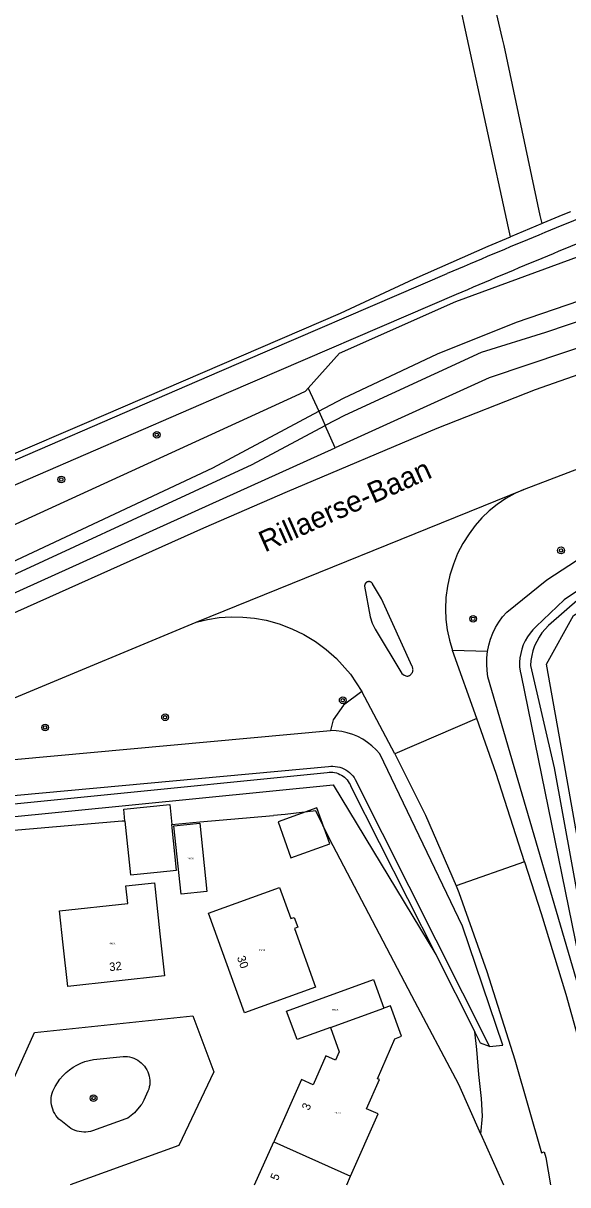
# Model space of a CAD drawing. Extents: x 132994 to 136000, y 393499 to 395512.
# Drawn here: x 133558.1 to 133622.7, y 393500 to 393637.8 of the extents above; entities that cross this region are included whole.
import ezdxf

# ---------------------------------------------------------------- set-up
doc = ezdxf.new("R2010")
doc.units = 0
for name, color, linetype in [('gg-anno-huisnummerreeks BGT', 7, 'Continuous'), ('gg-anno-openbare ruimte label', 7, 'Continuous'), ('gg-kwrk-kunstwerk niveau 01', 7, 'Continuous'), ('gt-symb-boom', 7, 'Continuous'), ('gx-grn-maaiveld', 7, 'Continuous'), ('kenmerkpunt-x pandkandidaat', 7, 'Continuous')]:
    doc.layers.add(name, color=color, linetype=linetype)

# ---------------------------------------------------------------- blocks, each defined once
blk = doc.blocks.new('gt0-BOOM')
at = {"layer": 'gt-symb-boom'}
for radius in [0.4, 0.2]:
    blk.add_circle((0, 0), radius, dxfattribs=at)

msp = doc.modelspace()

# ---------------------------------------------------------------- linework, layer by layer
at = {"layer": 'gg-kwrk-kunstwerk niveau 01'}
for points in [[(133570.15, 393543.12), (133570, 393544.55), (133575.47, 393545.12), (133575.72, 393542.74)], [(133588.33, 393543.07), (133589.85, 393538.79), (133594.46, 393540.43), (133592.94, 393544.71), (133588.33, 393543.07)], [(133570.15, 393543.12), (133570.81, 393536.77), (133573.95, 393537.1), (133576.28, 393537.34), (133575.72, 393542.74)]]:
    msp.add_lwpolyline(points, dxfattribs=at)
at = {"layer": 'gx-grn-maaiveld'}
for p, q in [((133619.67, 393614.03), (133615.91, 393612.46)), ((133591.91, 393594.52), (133593.16, 393591.76)), ((133595.11, 393587.44), (133593.93, 393590.06)), ((133578.58, 393566.75), (133617.5, 393582.48)), ((133613.19, 393563.27), (133609.02, 393563.4)), ((133611.9, 393555.3), (133609.02, 393563.4)), ((133602.2, 393551.13), (133598.28, 393558.51)), ((133611.9, 393555.3), (133602.2, 393551.13)), ((133589.18, 393543.93), (133587.76, 393543.8)), ((133592.79, 393544.36), (133589.18, 393543.93)), ((133594.41, 393541.04), (133592.79, 393544.36)), ((133617.59, 393538.3), (133609.45, 393535.46)), ((133607.04, 393527.31), (133611.67, 393518.16)), ((133594.55, 393518.65), (133600.87, 393520.95)), ((133612.39, 393506.02), (133615.08, 393500)), ((133585.52, 393500), (133587.8, 393505.08)), ((133587.8, 393505.08), (133596.92, 393501.02)), ((133596.47, 393500), (133596.92, 393501.02))]:
    msp.add_line(p, q, dxfattribs=at)
for points in [[(133615.91, 393612.46), (133615.68, 393613.53), (133610.37, 393637.89), (133607.65, 393650.66), (133603.55, 393668.78), (133599.32, 393690.21), (133597.07, 393706.88), (133596.28, 393719.32), (133597.33, 393740.75), (133598.39, 393768.4), (133596.49, 393791.86), (133594.03, 393813.9), (133589.13, 393840.36), (133588, 393845.2)], [(133619.67, 393614.03), (133619.43, 393614.99), (133615.16, 393635.14), (133614.98, 393635.94), (133610.18, 393656.48), (133605.62, 393676.31), (133602.74, 393696.2), (133601.18, 393715.99), (133601.7, 393727.04), (133603, 393745.98), (133603.45, 393762.99), (133618.13, 393764.07), (133628.48, 393764.85), (133720.73, 393771.38), (133721.47, 393775.87), (133660.01, 393771.08), (133644.16, 393770.31), (133644.1, 393776.08)], [(133623.04, 393615.41), (133622.13, 393615.06), (133619.77, 393614.08), (133619.67, 393614.03)], [(133398.51, 393500), (133399.14, 393500.16), (133406.52, 393502.23), (133413.84, 393504.5), (133430.05, 393510.6), (133440.95, 393514.93), (133456.02, 393521.49), (133473.21, 393529.3), (133552.44, 393565.84), (133579.5, 393577.92), (133589.45, 393582.24), (133607.21, 393589.77), (133618.88, 393594.36), (133630.71, 393598.51), (133642.7, 393602.19), (133659.03, 393606.59), (133675.46, 393610.57), (133692, 393614.11)], [(133379.63, 393517.1), (133394.43, 393519.9), (133409.08, 393523.38), (133423.56, 393527.54), (133430.41, 393529.89), (133435.9, 393531.97), (133437.18, 393532.45), (133443.87, 393535.24), (133453.54, 393539.32), (133463.1, 393543.67), (133489.06, 393555.57), (133527, 393572.97), (133533.98, 393576.18), (133556.68, 393586.59), (133565.36, 393590.32), (133595.75, 393603.39), (133604.46, 393607.46), (133613.26, 393611.36), (133615.91, 393612.46)], [(133591.91, 393594.52), (133595.6, 393598.67), (133609.42, 393604.77), (133628.17, 393611.67)], [(133613.19, 393563.27), (133613.34, 393564.01), (133613.55, 393564.73), (133613.82, 393565.44), (133614.15, 393566.11), (133614.54, 393566.76), (133614.98, 393567.37), (133615.47, 393567.94), (133620.22, 393571.78), (133632.6, 393579.82), (133644.57, 393588.91), (133649.11, 393591.54), (133706.82, 393606.25), (133723.82, 393609.07), (133743.65, 393611.61), (133762.3, 393612.77), (133786.73, 393611.96), (133841.12, 393605.92), (133851.89, 393603.57), (133853.7, 393601.56)], [(133593.16, 393591.76), (133596.07, 393593.31), (133607.23, 393598.59), (133616.63, 393602.33), (133639.31, 393610.1)], [(133850.13, 393601.34), (133783.5, 393608.85), (133766.88, 393609.13), (133752.7, 393609.05), (133731.98, 393607.04), (133708.3, 393602.92), (133650, 393588.09), (133622.27, 393569.41), (133618.96, 393566.21), (133618.58, 393565.84), (133618.23, 393565.43), (133617.93, 393564.99), (133617.66, 393564.54), (133617.43, 393564.05), (133617.26, 393563.55), (133617.12, 393563.04), (133617.03, 393562.51), (133616.99, 393561.98), (133617, 393561.45), (133617.06, 393560.92), (133617.16, 393560.4), (133626.41, 393515.27)], [(133463.31, 393543.21), (133489.16, 393555.07), (133489.27, 393555.12), (133534.01, 393575.64), (133534.19, 393575.72), (133547.35, 393581.76), (133581.37, 393596.48), (133608.39, 393608.09)], [(133641.82, 393608.45), (133620.06, 393601.09), (133612.42, 393598.72), (133596.19, 393591.26), (133593.93, 393590.06)], [(133609.45, 393605.61), (133582.44, 393594), (133548.44, 393579.29), (133512.39, 393562.7), (133466.14, 393541.2), (133438.25, 393529), (133424.73, 393524.04), (133417.53, 393521.8), (133410.26, 393519.77), (133402.94, 393517.95), (133387.54, 393514.7), (133384.96, 393514.28), (133384.72, 393514.24), (133371.99, 393512.19), (133356.35, 393510.45), (133349.01, 393509.99), (133341.67, 393509.79), (133334.33, 393509.84), (133317.99, 393510.34), (133300.84, 393511.14), (133295.53, 393511.44), (133294.85, 393511.49)], [(133694.26, 393605.04), (133685.83, 393603.05), (133672.61, 393599.56), (133659.48, 393595.74), (133642.4, 393590.91), (133634, 393588.42), (133625.71, 393585.61), (133617.52, 393582.49), (133617.5, 393582.48)], [(133708.59, 393601.85), (133650.97, 393586.79), (133628.89, 393572.34), (133624.13, 393569.57), (133620.43, 393566.34), (133620.02, 393565.91), (133619.65, 393565.46), (133619.32, 393564.97), (133619.02, 393564.45), (133618.78, 393563.92), (133618.58, 393563.36), (133618.43, 393562.79), (133618.33, 393562.21), (133618.27, 393561.62), (133621.11, 393549.48), (133627.35, 393515.23)], [(133626.9, 393600.26), (133613.39, 393595.71), (133595.11, 393587.44)], [(133301.38, 393501.95), (133315, 393501.22), (133328.63, 393500.92), (133342.27, 393501.04), (133352.88, 393501.42), (133363.45, 393502.47), (133373.93, 393504.19), (133386.42, 393506.79), (133398.75, 393510.04), (133410.9, 393513.91), (133425.79, 393519.31), (133440.48, 393525.21), (133454.96, 393531.59), (133590.38, 393593.6), (133591.58, 393594.15), (133591.91, 393594.52)], [(133369.64, 393500), (133379.16, 393501.82), (133397.68, 393505.82), (133423.21, 393514.11), (133451.07, 393525.61), (133469.92, 393533.99), (133503.92, 393549.67), (133530.29, 393561.96), (133553.41, 393572.3), (133580.58, 393585.05), (133593.16, 393591.76)], [(133593.16, 393591.76), (133593.63, 393590.71), (133593.93, 393590.06)], [(133375.97, 393500), (133378.58, 393500.57), (133395.75, 393504.3), (133398.83, 393504.97), (133402.71, 393506.22), (133420.94, 393512.11), (133434.73, 393517.65), (133438.82, 393519.29), (133466.39, 393531.19), (133490.83, 393542.5), (133524.94, 393558.01), (133549.95, 393569.15), (133585.26, 393585.46), (133593.93, 393590.06)], [(133385.76, 393500), (133386.04, 393500.05), (133394.9, 393502.08), (133403.69, 393504.44), (133412.38, 393507.14), (133426.66, 393512.2), (133440.74, 393517.79), (133454.6, 393523.92), (133595.11, 393587.44)], [(133627.35, 393515.23), (133625.08, 393534.21), (133622.34, 393549.8), (133620.17, 393561.76), (133623.4, 393567.54), (133652.32, 393584.82), (133658.1, 393587.27)], [(133617.5, 393582.48), (133616.41, 393581.99), (133615.35, 393581.4), (133614.34, 393580.72), (133613.4, 393579.96), (133612.52, 393579.12), (133611.71, 393578.21), (133610.99, 393577.23), (133610.27, 393576.09), (133609.64, 393574.88), (133609.13, 393573.62), (133608.72, 393572.33), (133608.43, 393571), (133608.25, 393569.66), (133608.19, 393568.3), (133608.25, 393567.06), (133608.4, 393565.82), (133608.66, 393564.6), (133609.02, 393563.4)], [(133603.8, 393560.36), (133603.87, 393560.39), (133603.93, 393560.42), (133603.99, 393560.45), (133604.04, 393560.49), (133604.09, 393560.54), (133604.14, 393560.59), (133604.18, 393560.64), (133604.22, 393560.7), (133604.26, 393560.76), (133604.28, 393560.82), (133604.3, 393560.89), (133604.32, 393560.96), (133604.33, 393561.02), (133604.34, 393561.09), (133604.33, 393561.16), (133604.33, 393561.23), (133604.31, 393561.3), (133604.29, 393561.36), (133604.27, 393561.43), (133604.24, 393561.49), (133600.61, 393569.5), (133599.54, 393571.29), (133599.52, 393571.33), (133599.49, 393571.36), (133599.46, 393571.4), (133599.43, 393571.43), (133599.4, 393571.45), (133599.36, 393571.48), (133599.32, 393571.5), (133599.28, 393571.51), (133599.24, 393571.53), (133599.2, 393571.54), (133599.16, 393571.55), (133599.11, 393571.55), (133599.07, 393571.55), (133599.03, 393571.54), (133598.98, 393571.54), (133598.94, 393571.52), (133598.9, 393571.51), (133598.86, 393571.49), (133598.83, 393571.47), (133598.79, 393571.44), (133598.76, 393571.41), (133598.73, 393571.38), (133598.7, 393571.35), (133598.67, 393571.31), (133598.65, 393571.27), (133598.64, 393571.23), (133598.62, 393571.19), (133598.61, 393571.15), (133598.6, 393571.11), (133598.6, 393571.07), (133598.6, 393571.02), (133599.27, 393567.39), (133599.48, 393566.62), (133599.83, 393565.9), (133603.01, 393560.66), (133603.28, 393560.44), (133603.6, 393560.32), (133603.67, 393560.33), (133603.74, 393560.34), (133603.8, 393560.36)], [(133578.58, 393566.75), (133579.95, 393567.07), (133581.33, 393567.28), (133582.74, 393567.38), (133584.14, 393567.35), (133585.54, 393567.22), (133586.92, 393566.96), (133588.46, 393566.53), (133589.95, 393565.96), (133591.39, 393565.26), (133592.76, 393564.44), (133594.05, 393563.5), (133595.26, 393562.45), (133596.91, 393560.59), (133598.28, 393558.51)], [(133423.69, 393500), (133424.57, 393500.31), (133439.96, 393506.4), (133455.66, 393513.05), (133472.57, 393520.69), (133515.27, 393540.42), (133578.58, 393566.75)], [(133626.41, 393515.27), (133613.24, 393560.27), (133613.14, 393561.02), (133613.09, 393561.77), (133613.11, 393562.52), (133613.19, 393563.27)], [(133598.28, 393558.51), (133596.1, 393556.9), (133594.85, 393555.14), (133594.55, 393553.9)], [(133617.59, 393538.3), (133614.2, 393548.8), (133611.9, 393555.3)], [(133429.27, 393500), (133436.19, 393502.55), (133443.77, 393505.69), (133451.22, 393509.13), (133537.96, 393548.71), (133594.55, 393553.9)], [(133613.42, 393516.41), (133615.01, 393516.58), (133610.22, 393530.69), (133600.41, 393551.11), (133599.96, 393551.61), (133599.47, 393552.07), (133598.95, 393552.48), (133598.38, 393552.85), (133597.79, 393553.16), (133597.18, 393553.42), (133596.54, 393553.63), (133595.88, 393553.78), (133595.22, 393553.87), (133594.55, 393553.9)], [(133602.2, 393551.13), (133605.83, 393543.84), (133609.45, 393535.46)], [(133438.49, 393500), (133452.6, 393505.5), (133538.85, 393544.53), (133594.31, 393549.61), (133594.58, 393549.64), (133594.84, 393549.65), (133595.11, 393549.63), (133595.38, 393549.59), (133595.64, 393549.53), (133595.89, 393549.45), (133596.14, 393549.34), (133596.37, 393549.21), (133596.6, 393549.07), (133596.81, 393548.9), (133597, 393548.72), (133597.18, 393548.51), (133597.34, 393548.3), (133597.48, 393548.07), (133613.42, 393516.41)], [(133441.14, 393500), (133452.14, 393504.3), (133538.78, 393543.36), (133594.16, 393548.9), (133594.38, 393548.93), (133594.6, 393548.94), (133594.82, 393548.93), (133595.03, 393548.9), (133595.25, 393548.85), (133595.46, 393548.78), (133595.66, 393548.69), (133595.85, 393548.59), (133596.04, 393548.47), (133596.21, 393548.34), (133596.37, 393548.19), (133596.52, 393548.02), (133596.65, 393547.85), (133596.77, 393547.66), (133596.87, 393547.47), (133596.95, 393547.26), (133607.04, 393527.31)], [(133445.41, 393500), (133534.06, 393539.77), (133539.56, 393541.96), (133594.87, 393547.43), (133607.04, 393527.31)], [(133570.15, 393543.12), (133569.83, 393543.15), (133556.53, 393541.99), (133550.99, 393540.91), (133551.8, 393539.11)], [(133575.72, 393542.74), (133579.05, 393543.07), (133587.76, 393543.8)], [(133575.96, 393542.58), (133579.04, 393542.9), (133579.88, 393534.8), (133576.8, 393534.48), (133575.96, 393542.58)], [(133612.39, 393506.02), (133609.76, 393511.88), (133604.21, 393522.41), (133594.41, 393541.04)], [(133617.59, 393538.3), (133619.57, 393532.18), (133622.49, 393522.62), (133625.19, 393512.97), (133627.23, 393505.25), (133626.95, 393505.19), (133627.96, 393501.17)], [(133562.83, 393528.48), (133562.39, 393532.48), (133570.49, 393533.38), (133570.26, 393535.45), (133573.64, 393535.82), (133574.3, 393529.75), (133574.85, 393524.78), (133563.38, 393523.51), (133562.83, 393528.48)], [(133590.25, 393531.72), (133590.66, 393530.57), (133590.26, 393530.42), (133592.77, 393523.46), (133584.33, 393520.38), (133580.06, 393532.21), (133588.51, 393535.27), (133589.84, 393531.59), (133590.25, 393531.72)], [(133609.45, 393535.46), (133609.78, 393534.69), (133613.11, 393525.32), (133616.43, 393514.81), (133619.58, 393503.8), (133619.92, 393503.9), (133620.1, 393503.23), (133620.67, 393500)], [(133594.55, 393518.65), (133590.57, 393517.22), (133589.32, 393520.59), (133599.66, 393524.34), (133600.87, 393520.95)], [(133596.92, 393501.02), (133600.2, 393508.41), (133598.83, 393509.02), (133600.38, 393512.47), (133600.12, 393512.56), (133602.2, 393517.33), (133602.96, 393517.61), (133601.66, 393521.24), (133600.87, 393520.95)], [(133555.78, 393509.94), (133559.42, 393518.05), (133578.22, 393520.04), (133580.69, 393513.4), (133576.55, 393504.66), (133563.65, 393500)], [(133594.55, 393518.65), (133595.59, 393515.78), (133595.12, 393514.78), (133594, 393515.3), (133592.47, 393511.86), (133591.11, 393512.47), (133587.8, 393505.08)], [(133613.42, 393516.41), (133612.37, 393516.78), (133611.67, 393518.16)], [(133612.39, 393506.02), (133612.58, 393508.14), (133612.47, 393510.23), (133612.15, 393513.08), (133611.9, 393516.04), (133611.67, 393518.16)], [(133565.78, 393506.28), (133565.52, 393506.26), (133565.25, 393506.25), (133564.99, 393506.27), (133564.73, 393506.31), (133564.47, 393506.37), (133564.22, 393506.45), (133563.97, 393506.55), (133563.74, 393506.67), (133563.51, 393506.82), (133562.52, 393507.61), (133562.31, 393507.79), (133562.13, 393507.99), (133561.96, 393508.21), (133561.81, 393508.45), (133561.68, 393508.69), (133561.58, 393508.95), (133561.49, 393509.21), (133561.43, 393509.48), (133561.4, 393509.75), (133561.39, 393510.03), (133561.4, 393510.3), (133561.44, 393510.58), (133561.5, 393510.85), (133561.59, 393511.11), (133561.86, 393511.66), (133562.13, 393512.11), (133562.43, 393512.54), (133562.78, 393512.93), (133563.15, 393513.3), (133563.55, 393513.64), (133563.98, 393513.94), (133564.43, 393514.2), (133564.91, 393514.43), (133565.4, 393514.61), (133565.9, 393514.76), (133566.42, 393514.86), (133569.92, 393515.22), (133570.18, 393515.22), (133570.44, 393515.2), (133570.7, 393515.16), (133570.96, 393515.1), (133571.2, 393515.01), (133571.44, 393514.9), (133571.67, 393514.77), (133571.89, 393514.62), (133572.09, 393514.46), (133572.28, 393514.27), (133572.45, 393514.08), (133572.6, 393513.86), (133572.74, 393513.64), (133572.85, 393513.4), (133572.94, 393513.16), (133573.01, 393512.9), (133573.06, 393512.65), (133573.09, 393512.39), (133573.09, 393512.12), (133573.08, 393511.86), (133573.03, 393511.6), (133572.97, 393511.35), (133572.88, 393511.1), (133572.39, 393510.04), (133572.32, 393509.88), (133572.23, 393509.73), (133572.13, 393509.58), (133572.02, 393509.45), (133571.26, 393508.55), (133571.08, 393508.37), (133570.89, 393508.2), (133570.69, 393508.05), (133570.47, 393507.92), (133570.24, 393507.81), (133566.3, 393506.4), (133566.04, 393506.33), (133565.78, 393506.28)]]:
    msp.add_lwpolyline(points, dxfattribs=at)
for centre, radius, start, end in [((134057.99, 392554.55), 1145.46, 111.92789, 113.11051), ((134055.72, 392559.98), 1136.88, 111.92566, 113.11274)]:
    msp.add_arc(centre, radius, start, end, dxfattribs=at)

# ---------------------------------------------------------------- block references
at = {"layer": 'gt-symb-boom'}
for p in [(133573.92, 393588.97), (133562.59, 393583.67), (133621.91, 393575.26), (133611.48, 393567.14), (133596, 393557.48), (133574.91, 393555.46), (133560.67, 393554.25), (133566.42, 393510.28)]:
    msp.add_blockref('gt0-BOOM', p, dxfattribs=at)

# ---------------------------------------------------------------- texts
at = {"layer": 'gg-anno-huisnummerreeks BGT'}
for s, rotation, p in [('32', 6, (133568.33, 393525.34)), ('30', 290, (133583.42, 393526.96)), ('3', 67, (133592, 393508.75)), ('5', 67, (133588.27, 393500.42))]:
    msp.add_text(s, height=1, rotation=rotation, dxfattribs=at).set_placement(p)
at = {"layer": 'gg-anno-openbare ruimte label'}
msp.add_text('Rillaerse-Baan', height=2.5, rotation=24.1, dxfattribs=at).set_placement((133586.75, 393575))
at = {"layer": 'kenmerkpunt-x pandkandidaat'}
for p in [(133577.55, 393538.59), (133568.25, 393528.53), (133586.04, 393527.73), (133594.72, 393520.67), (133595.01, 393508.42)]:
    msp.add_text('PNDK', height=0.2, dxfattribs=at).set_placement(p)

doc.saveas('drawing.dxf')
